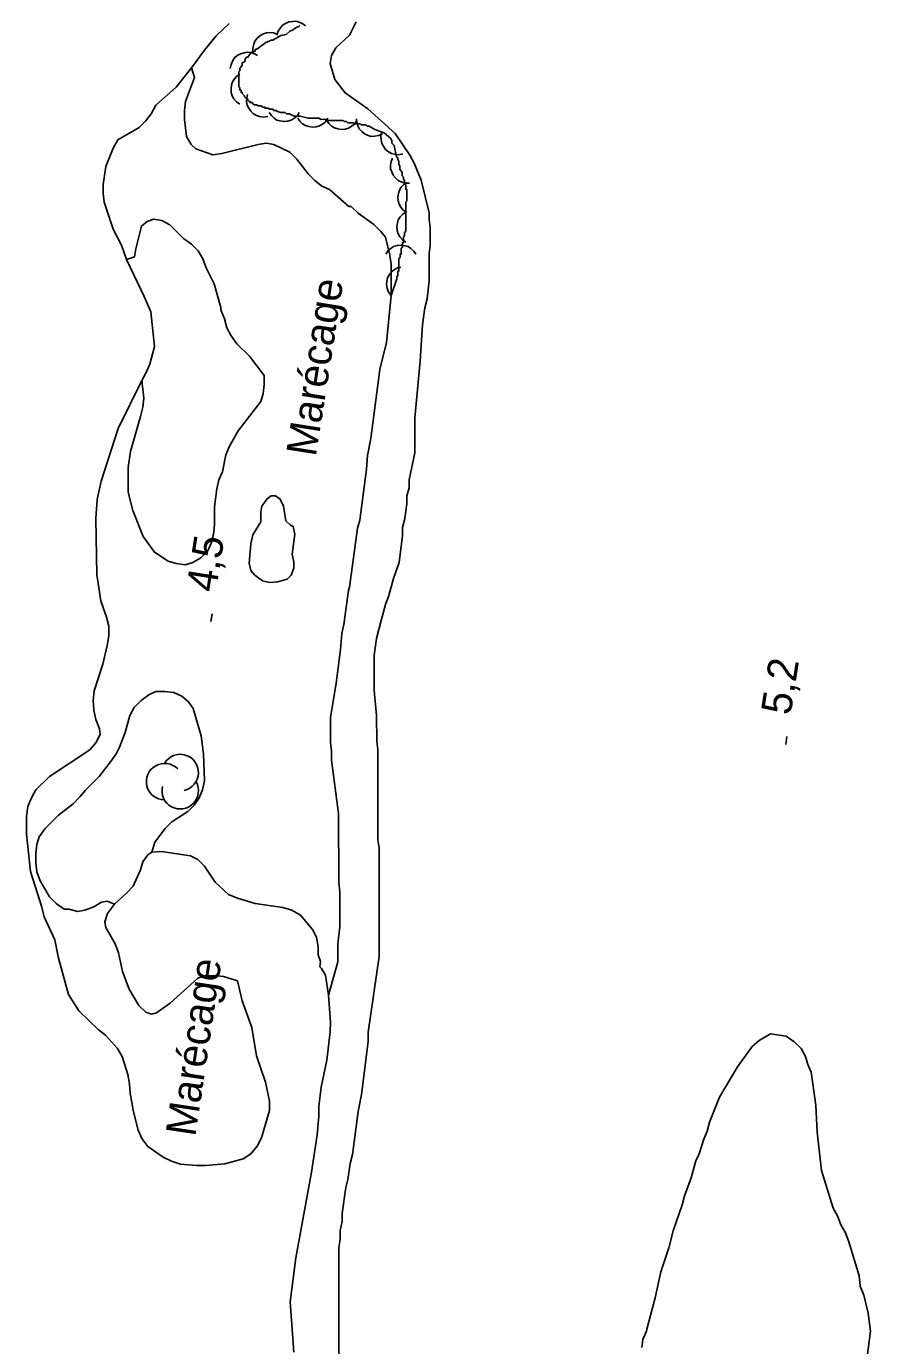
# Model space of a CAD drawing. Extents: x 282461 to 284471, y 5554090 to 5557646.
# Drawn here: x 284090.4 to 284174.6, y 5556033.3 to 5556165 of the extents above; entities that cross this region are included whole.
import ezdxf

# ---------------------------------------------------------------- set-up
doc = ezdxf.new("R2010")
doc.units = 0
for name, color, linetype in [('Niveau 1', 7, 'Continuous'), ('Niveau 3', 7, 'Continuous'), ('Niveau 4', 7, 'Continuous'), ('Niveau 44', 7, 'Continuous'), ('Niveau 7', 7, 'Continuous')]:
    doc.layers.add(name, color=color, linetype=linetype)

msp = doc.modelspace()

# ---------------------------------------------------------------- linework, layer by layer
at = {"layer": 'Niveau 1'}
for points in [[(284123.29, 5556165.45), (284122.61, 5556164.1), (284121.26, 5556162.85), (284120.8, 5556162.06), (284120.69, 5556161.27), (284121.15, 5556159.69), (284122.17, 5556158.33), (284124.44, 5556156.75), (284127.16, 5556154.27), (284128.63, 5556152.13), (284129.08, 5556151.33), (284129.77, 5556149.64), (284130.56, 5556146.36), (284130.56, 5556145.69), (284130.68, 5556144.9), (284130.68, 5556143.09), (284130.57, 5556142.3), (284130.57, 5556139.58), (284130.35, 5556137.78), (284130.13, 5556136.87), (284129.9, 5556135.18), (284129.68, 5556131.56), (284129.12, 5556125.91), (284129.13, 5556122.4), (284128.57, 5556119.69), (284128.57, 5556118.9), (284128.34, 5556118.11), (284128.34, 5556117.32), (284128.12, 5556115.85), (284127.9, 5556114.94), (284127.9, 5556114.15), (284127.56, 5556111.44), (284127, 5556109.86), (284126.55, 5556108.16), (284126.21, 5556107.26), (284125.76, 5556105.67), (284125.31, 5556103.87), (284125.09, 5556102.17), (284125.09, 5556098.67), (284125.32, 5556096.18), (284125.33, 5556093.58), (284125.44, 5556092.79), (284125.45, 5556083.75), (284125.57, 5556082.96), (284125.58, 5556072.11), (284124.46, 5556064.54), (284124.47, 5556063.64), (284123.8, 5556058.32), (284123.46, 5556056.63), (284122.9, 5556052.33), (284122.67, 5556051.43), (284122.45, 5556049.85), (284122.23, 5556049.06), (284121.89, 5556046.46), (284121.89, 5556045.67), (284121.67, 5556044.76), (284121.67, 5556043.86), (284121.56, 5556043.07), (284121.59, 5556022.05)], [(284173.63, 5556027.01), (284174.64, 5556034.69), (284174.41, 5556036.5), (284173.95, 5556038.31), (284173.61, 5556039.21), (284173.5, 5556040.23), (284172.48, 5556043.61), (284172.13, 5556044.52), (284171.68, 5556045.31), (284171.34, 5556046.21), (284170.89, 5556047), (284169.75, 5556050.73), (284169.29, 5556054.57), (284169.17, 5556057.28), (284168.72, 5556060.55), (284168.38, 5556061.34), (284168.15, 5556062.13), (284167.69, 5556062.92), (284167.01, 5556063.6), (284166.22, 5556064.16), (284164.64, 5556064.39), (284163.51, 5556063.71), (284162.83, 5556063.14), (284161.36, 5556061.11), (284159.56, 5556058.05), (284158.54, 5556055.56), (284158.32, 5556054.66), (284157.98, 5556053.87), (284157.53, 5556052.4), (284157.19, 5556051.72), (284156.74, 5556050.02), (284156.06, 5556048.22), (284155.84, 5556047.31), (284154.94, 5556044.71), (284154.49, 5556043.02), (284153.7, 5556040.64), (284153.14, 5556038.04), (284152.24, 5556034.65), (284151.9, 5556033.86), (284151.79, 5556033.07)]]:
    msp.add_lwpolyline(points, dxfattribs=at)
at = {"layer": 'Niveau 3'}
for p, q in [((284108.78, 5556105.55), (284108.9, 5556106.34)), ((284166.16, 5556093.29), (284166.28, 5556094.08))]:
    msp.add_line(p, q, dxfattribs=at)
at = {"layer": 'Niveau 4'}
for points in [[(284098.29, 5556075.01), (284099.2, 5556073.37), (284099.54, 5556072.47), (284099.94, 5556070.6), (284100.62, 5556068.85), (284101.59, 5556067.21), (284102.27, 5556066.54), (284102.84, 5556066.37), (284103.35, 5556066.48), (284104.7, 5556067.45), (284107.47, 5556069.94), (284108.15, 5556070.17), (284109.12, 5556070.22), (284110.02, 5556070.11), (284111.42, 5556069.69), (284111.89, 5556067.69), (284112.86, 5556065.03), (284113.32, 5556062.2), (284114.23, 5556059.55), (284114.63, 5556057.68), (284114.63, 5556056.72), (284113.84, 5556054.01), (284113.39, 5556053.16), (284112.77, 5556052.42), (284111.98, 5556051.91), (284110.16, 5556051.4), (284108.24, 5556051.23), (284107.33, 5556051.23), (284105.75, 5556051.39), (284104.84, 5556051.67), (284103.99, 5556052.07), (284102.46, 5556053.14), (284101.89, 5556053.93), (284101.5, 5556054.78), (284101.04, 5556056.59), (284100.7, 5556058.45), (284100.64, 5556059.41), (284100.47, 5556060.32), (284099.9, 5556062.12), (284099.44, 5556062.91), (284098.25, 5556064.27), (284097.52, 5556064.83), (284095.59, 5556066.69), (284094.57, 5556068.33), (284093.54, 5556071.95), (284093.2, 5556073.76), (284092.12, 5556076.07), (284091.89, 5556077.03), (284090.75, 5556080.59), (284090.35, 5556084.32), (284090.35, 5556086.13), (284090.51, 5556087.1), (284090.85, 5556087.94), (284091.3, 5556088.74), (284092.66, 5556090.1), (284096.68, 5556092.76), (284097.3, 5556093.44), (284097.7, 5556094.29), (284097.64, 5556094.85), (284097.3, 5556095.76), (284097.07, 5556096.72), (284097.01, 5556097.68), (284097.12, 5556098.64), (284097.97, 5556101.3), (284098.42, 5556103.17), (284098.59, 5556104.13), (284098.58, 5556105.09), (284098.36, 5556105.99), (284097.79, 5556107.63), (284097.39, 5556110.23), (284097.27, 5556115.83), (284097.43, 5556117.75), (284097.83, 5556119.56), (284099.52, 5556124.82), (284101.86, 5556129.63), (284102.28, 5556130.37), (284102.68, 5556131.27), (284103.13, 5556133.03), (284102.78, 5556136.47), (284102.1, 5556138), (284100.33, 5556141.72), (284099.83, 5556143.14), (284099.03, 5556144.72), (284098.12, 5556147.44), (284098.01, 5556148.28), (284098.01, 5556149.19), (284098.29, 5556151), (284099.02, 5556152.81), (284099.47, 5556153.66), (284101.62, 5556154.9), (284102.24, 5556155.53), (284102.81, 5556156.26), (284103.26, 5556157.11), (284105.3, 5556158.92), (284106.84, 5556160.83), (284108.12, 5556162.6), (284109.31, 5556164.02), (284110.61, 5556165.27)], [(284116.88, 5556112.29), (284117.16, 5556114.27), (284116.99, 5556115.06), (284116.71, 5556115.17), (284116.26, 5556115.62), (284116.03, 5556117.09), (284115.69, 5556117.77), (284115.23, 5556118.11), (284114.78, 5556118.11), (284114.38, 5556117.82), (284113.87, 5556117.09), (284113.76, 5556116.47), (284113.76, 5556115.51), (284112.97, 5556114.2), (284112.75, 5556113.3), (284112.58, 5556111.38), (284112.75, 5556110.64), (284113.15, 5556110.19), (284113.94, 5556109.63), (284114.62, 5556109.46), (284115.47, 5556109.51), (284116.38, 5556109.8), (284116.77, 5556110.2), (284117.06, 5556110.87), (284117.05, 5556111.5), (284116.88, 5556112.29)], [(284117.05, 5556032.59), (284116.7, 5556037.62), (284117.26, 5556042.03), (284118.83, 5556050.57), (284119.39, 5556054.3), (284119.56, 5556056.17), (284119.56, 5556057.13), (284119.78, 5556059.05), (284120.34, 5556061.77), (284120.68, 5556064.59), (284120.73, 5556065.55), (284120.51, 5556068.24), (284120.21, 5556070.24), (284119.82, 5556070.92), (284119.65, 5556071.08), (284119.7, 5556071.6), (284119.48, 5556072.28), (284119.47, 5556073.07), (284119.3, 5556074.03), (284118.91, 5556074.82), (284117.71, 5556076.23), (284116.86, 5556076.74), (284115.96, 5556077.02), (284113.18, 5556077.41), (284111.43, 5556077.92), (284110.52, 5556078.31), (284109.21, 5556079.55), (284108.14, 5556081.13), (284107.46, 5556081.81), (284106.72, 5556082.15), (284103.83, 5556082.6), (284102.87, 5556082.54), (284102.47, 5556082.25), (284101.96, 5556081.57), (284101.74, 5556080.78), (284101, 5556079.14), (284100.38, 5556078.46), (284099.15, 5556077.33), (284098.46, 5556076.42), (284098.18, 5556075.58), (284098.29, 5556075.01)]]:
    msp.add_lwpolyline(points, dxfattribs=at)
at = {"layer": 'Niveau 44'}
for points in [[(284111.89, 5556161.11), (284111.89, 5556161.34), (284112.12, 5556161.45), (284112.23, 5556161.79), (284112.34, 5556161.9), (284112.46, 5556161.9), (284112.79, 5556162.36), (284113.13, 5556162.47), (284113.25, 5556162.7), (284113.36, 5556162.7), (284114.27, 5556163.38), (284114.61, 5556163.49), (284114.72, 5556163.6), (284114.94, 5556163.6), (284115.74, 5556164.06), (284116.3, 5556164.17), (284116.64, 5556164.51), (284116.98, 5556164.62), (284117.21, 5556164.85), (284117.55, 5556164.96), (284117.66, 5556165.08)], [(284112.97, 5556162.41), (284112.95, 5556162.82), (284113.05, 5556163.22), (284113.17, 5556163.52), (284113.39, 5556163.8), (284113.67, 5556164.05), (284114.01, 5556164.22), (284114.31, 5556164.34), (284114.66, 5556164.36), (284115.03, 5556164.32), (284115.37, 5556164.2)], [(284115.37, 5556164.1), (284115.49, 5556164.5), (284115.71, 5556164.84), (284115.92, 5556165.09), (284116.22, 5556165.28), (284116.56, 5556165.42), (284116.94, 5556165.48), (284117.26, 5556165.49), (284117.6, 5556165.4), (284117.94, 5556165.24), (284118.22, 5556165.02)], [(284110.71, 5556160.78), (284110.78, 5556161.19), (284110.95, 5556161.56), (284111.13, 5556161.83), (284111.4, 5556162.06), (284111.72, 5556162.25), (284112.08, 5556162.35), (284112.4, 5556162.41), (284112.75, 5556162.36), (284113.11, 5556162.25), (284113.42, 5556162.07)], [(284126.76, 5556138.12), (284127.33, 5556139.76), (284127.33, 5556139.99), (284127.44, 5556140.1), (284127.44, 5556140.55), (284127.55, 5556140.55), (284127.55, 5556141.8), (284127.66, 5556141.91), (284127.66, 5556142.25), (284127.78, 5556142.25), (284127.77, 5556142.82), (284127.89, 5556142.93), (284127.89, 5556143.38), (284128, 5556143.38), (284128, 5556143.95), (284128.11, 5556144.06), (284128.11, 5556144.4), (284128.23, 5556144.51), (284128.22, 5556147.45), (284128.33, 5556147.57), (284128.33, 5556148.7), (284128.22, 5556148.7), (284128.22, 5556149.15), (284128.1, 5556149.26), (284128.1, 5556149.6), (284127.99, 5556149.71), (284127.99, 5556149.94), (284127.88, 5556150.05), (284127.88, 5556150.39), (284127.65, 5556150.73), (284127.65, 5556151.07), (284127.54, 5556151.18), (284127.53, 5556151.52), (284127.42, 5556151.64), (284127.42, 5556151.86), (284127.31, 5556151.97), (284127.08, 5556153.1), (284126.85, 5556153.33), (284126.85, 5556153.56), (284126.74, 5556153.78), (284126.06, 5556154.35), (284125.15, 5556154.69), (284124.58, 5556155.02), (284124.36, 5556155.02), (284124.24, 5556155.14), (284123.79, 5556155.14), (284123.68, 5556155.25), (284123.11, 5556155.25), (284123, 5556155.36), (284122.43, 5556155.36), (284122.32, 5556155.47), (284122.09, 5556155.47), (284121.98, 5556155.58), (284120.28, 5556155.58), (284120.17, 5556155.7), (284119.71, 5556155.69), (284119.6, 5556155.81), (284118.47, 5556155.81), (284117.67, 5556156.03), (284117.11, 5556156.03), (284116.77, 5556156.14), (284116.66, 5556156.26), (284116.32, 5556156.26), (284116.2, 5556156.37), (284115.75, 5556156.37), (284115.41, 5556156.48), (284115.3, 5556156.59), (284115.07, 5556156.59), (284114.96, 5556156.71), (284114.62, 5556156.7), (284114.5, 5556156.82), (284114.16, 5556156.82), (284114.16, 5556156.93), (284113.94, 5556156.93), (284113.82, 5556157.04), (284113.48, 5556157.04), (284113.37, 5556157.16), (284113.14, 5556157.16), (284112.92, 5556157.27), (284112.92, 5556157.38), (284112.69, 5556157.38), (284112.69, 5556157.49), (284112.58, 5556157.49), (284112.46, 5556157.61), (284112.46, 5556157.72), (284112.35, 5556157.72), (284112.35, 5556157.83), (284112.24, 5556157.83), (284112.12, 5556157.95), (284112.12, 5556158.06), (284111.9, 5556158.28), (284111.89, 5556158.4), (284111.78, 5556158.4), (284111.78, 5556158.62), (284111.67, 5556158.62), (284111.67, 5556158.85), (284111.55, 5556158.96), (284111.55, 5556160.43), (284111.67, 5556160.55), (284111.66, 5556160.77), (284111.89, 5556161.11)], [(284111.67, 5556157.21), (284111.32, 5556157.45), (284111.07, 5556157.76), (284110.9, 5556158.05), (284110.81, 5556158.38), (284110.78, 5556158.75), (284110.84, 5556159.13), (284110.93, 5556159.44), (284111.12, 5556159.74), (284111.37, 5556160.01), (284111.67, 5556160.21)], [(284114.45, 5556155.98), (284114.04, 5556155.92), (284113.64, 5556155.98), (284113.32, 5556156.07), (284113.03, 5556156.26), (284112.76, 5556156.51), (284112.55, 5556156.83), (284112.4, 5556157.12), (284112.34, 5556157.47), (284112.35, 5556157.84), (284112.43, 5556158.19)], [(284117.6, 5556156.37), (284117.37, 5556156.02), (284117.05, 5556155.77), (284116.77, 5556155.6), (284116.43, 5556155.51), (284116.06, 5556155.48), (284115.68, 5556155.54), (284115.37, 5556155.63), (284115.08, 5556155.82), (284114.81, 5556156.07), (284114.6, 5556156.37)], [(284120.45, 5556155.81), (284120.22, 5556155.46), (284119.9, 5556155.21), (284119.62, 5556155.04), (284119.28, 5556154.95), (284118.91, 5556154.92), (284118.54, 5556154.98), (284118.22, 5556155.07), (284117.93, 5556155.26), (284117.66, 5556155.51), (284117.46, 5556155.81)], [(284123.34, 5556155.58), (284123.11, 5556155.23), (284122.79, 5556154.98), (284122.51, 5556154.81), (284122.17, 5556154.72), (284121.8, 5556154.69), (284121.43, 5556154.75), (284121.11, 5556154.84), (284120.82, 5556155.03), (284120.55, 5556155.28), (284120.35, 5556155.58)], [(284125.9, 5556154.26), (284125.53, 5556154.07), (284125.12, 5556154.01), (284124.79, 5556154), (284124.46, 5556154.09), (284124.12, 5556154.25), (284123.83, 5556154.5), (284123.6, 5556154.73), (284123.44, 5556155.04), (284123.33, 5556155.4), (284123.31, 5556155.76)], [(284127.93, 5556152.25), (284127.52, 5556152.17), (284127.12, 5556152.21), (284126.8, 5556152.29), (284126.49, 5556152.47), (284126.21, 5556152.7), (284125.99, 5556153.02), (284125.83, 5556153.3), (284125.76, 5556153.64), (284125.75, 5556154.01), (284125.81, 5556154.37)], [(284128.59, 5556149.34), (284128.17, 5556149.34), (284127.78, 5556149.46), (284127.48, 5556149.6), (284127.22, 5556149.83), (284126.98, 5556150.12), (284126.83, 5556150.47), (284126.72, 5556150.77), (284126.72, 5556151.13), (284126.78, 5556151.49), (284126.91, 5556151.83)], [(284128.33, 5556146.39), (284127.98, 5556146.62), (284127.73, 5556146.94), (284127.56, 5556147.22), (284127.47, 5556147.56), (284127.44, 5556147.92), (284127.5, 5556148.3), (284127.59, 5556148.62), (284127.78, 5556148.91), (284128.03, 5556149.18), (284128.33, 5556149.38)], [(284128.23, 5556143.43), (284127.89, 5556143.67), (284127.63, 5556143.98), (284127.46, 5556144.26), (284127.37, 5556144.6), (284127.33, 5556144.97), (284127.4, 5556145.35), (284127.48, 5556145.66), (284127.68, 5556145.95), (284127.93, 5556146.23), (284128.22, 5556146.43)], [(284126.23, 5556142.25), (284126.46, 5556142.6), (284126.78, 5556142.85), (284127.06, 5556143.02), (284127.4, 5556143.11), (284127.77, 5556143.14), (284128.14, 5556143.08), (284128.46, 5556142.99), (284128.75, 5556142.8), (284129.02, 5556142.55), (284129.22, 5556142.25)], [(284126.76, 5556138.12), (284126.51, 5556138.45), (284126.37, 5556138.84), (284126.3, 5556139.16), (284126.33, 5556139.51), (284126.42, 5556139.87), (284126.6, 5556140.2), (284126.79, 5556140.47), (284127.07, 5556140.68), (284127.4, 5556140.86), (284127.74, 5556140.95)]]:
    msp.add_lwpolyline(points, dxfattribs=at)
for centre, start, end in [((284105.71, 5556090.48), 282.2692, 149.7263), ((284104.15, 5556089.57), 44.1154, 269.804), ((284105.71, 5556088.66), 166.9369, 29.6212)]:
    msp.add_arc(centre, 1.82, start, end, dxfattribs=at)
at = {"layer": 'Niveau 7'}
for points in [[(284120.51, 5556068.24), (284121.43, 5556071.57), (284121.43, 5556073.38), (284121.65, 5556075.08), (284121.65, 5556078.58), (284121.53, 5556079.49), (284121.52, 5556086.39), (284120.83, 5556091.7), (284120.83, 5556092.6), (284120.72, 5556093.51), (284120.71, 5556095.99), (284121.27, 5556099.39), (284121.72, 5556102.78), (284121.83, 5556104.36), (284122.06, 5556105.27), (284122.5, 5556108.66), (284122.62, 5556109), (284123.4, 5556114.88), (284123.63, 5556115.67), (284124.3, 5556120.76), (284124.41, 5556122.12), (284124.75, 5556123.82), (284125.64, 5556130.71), (284126.32, 5556133.43), (284126.76, 5556138.12), (284126.76, 5556141.23), (284126.64, 5556142.14), (284126.19, 5556143.94), (284125.73, 5556144.51), (284125.05, 5556145.19), (284123.47, 5556146.32), (284122.79, 5556146.99), (284122.56, 5556146.99), (284120.63, 5556148.69), (284119.84, 5556149.02), (284119.16, 5556149.59), (284118.48, 5556150.27), (284117.34, 5556151.73), (284116.66, 5556152.41), (284115.07, 5556153.2), (284114.28, 5556153.31), (284113.49, 5556153.2), (284109.87, 5556152.29), (284108.96, 5556152.17), (284107.26, 5556152.74), (284106.81, 5556153.19), (284106.35, 5556153.98), (284106.12, 5556155.67), (284106.12, 5556156.58), (284106.23, 5556157.48), (284107.14, 5556159.86), (284106.84, 5556160.83)], [(284101.86, 5556129.63), (284102.09, 5556127.85), (284101.98, 5556126.95), (284101.75, 5556126.04), (284100.74, 5556122.53), (284100.51, 5556120.95), (284100.52, 5556118.46), (284100.97, 5556116.65), (284102, 5556114.06), (284103.13, 5556112.47), (284104.49, 5556111.57), (284105.29, 5556111.35), (284106.19, 5556111.23), (284106.98, 5556111.46), (284107.78, 5556111.92), (284108.46, 5556112.6), (284108.79, 5556113.39), (284109.02, 5556114.29), (284109.13, 5556115.2), (284109.13, 5556117.01), (284109.35, 5556118.82), (284109.58, 5556119.72), (284109.92, 5556120.51), (284110.25, 5556122.21), (284110.59, 5556123), (284111.49, 5556124.59), (284113.76, 5556127.53), (284113.98, 5556128.32), (284114.09, 5556129.23), (284114.09, 5556130.13), (284112.62, 5556132.05), (284111.37, 5556133.29), (284110.8, 5556134.08), (284110.35, 5556134.87), (284110.12, 5556135.78), (284109.78, 5556136.68), (284109.78, 5556136.91), (284109.09, 5556139.28), (284108.3, 5556140.86), (284107.96, 5556141.77), (284107.5, 5556142.56), (284106.82, 5556143.24), (284106.03, 5556143.8), (284104.67, 5556145.16), (284103.87, 5556145.61), (284103.08, 5556145.72), (284102.4, 5556145.49), (284101.84, 5556145.04), (284101.27, 5556142.78), (284101.16, 5556141.98), (284100.33, 5556141.72)], [(284102.87, 5556082.54), (284103.18, 5556083.53), (284104.19, 5556084.89), (284104.87, 5556085.57), (284106.46, 5556086.59), (284107.14, 5556087.27), (284107.59, 5556087.94), (284107.93, 5556088.74), (284108.15, 5556089.64), (284108.03, 5556092.36), (284107.8, 5556094.16), (284107.01, 5556096.88), (284106.55, 5556097.55), (284105.87, 5556098.12), (284105.08, 5556098.46), (284104.17, 5556098.57), (284103.27, 5556098.57), (284102.59, 5556098.23), (284101.8, 5556097.66), (284101.12, 5556096.98), (284100.67, 5556096.19), (284100.22, 5556094.49), (284099.65, 5556093.02), (284099.31, 5556092.34), (284098.75, 5556091.55), (284097.62, 5556090.08), (284096.26, 5556088.72), (284095.7, 5556088.04), (284095.02, 5556087.36), (284093.55, 5556086.22), (284092.19, 5556084.87), (284091.62, 5556084.07), (284091.4, 5556083.28), (284091.29, 5556082.38), (284091.29, 5556081.47), (284091.4, 5556080.57), (284091.74, 5556079.66), (284092.65, 5556078.08), (284093.33, 5556077.4), (284094.13, 5556076.84), (284094.58, 5556076.84), (284095.49, 5556076.62), (284096.17, 5556076.73), (284097.07, 5556077.07), (284097.86, 5556077.53), (284098.43, 5556077.64), (284099.15, 5556077.33)]]:
    msp.add_lwpolyline(points, dxfattribs=at)

# ---------------------------------------------------------------- texts
at = {"layer": 'Niveau 3'}
for s, p in [('4,5  ', (284109.26, 5556108.39)), ('5,2  ', (284166.64, 5556096.13))]:
    msp.add_text(s, height=3, rotation=81.0957, dxfattribs=at).set_placement(p)
at = {"layer": 'Niveau 7'}
for rotation, p in [(81.0598, (284119.24, 5556121.94)), (81.5139, (284107.21, 5556054.05))]:
    msp.add_text('Marécage', height=3, rotation=rotation, dxfattribs=at).set_placement(p)

doc.saveas('drawing.dxf')
